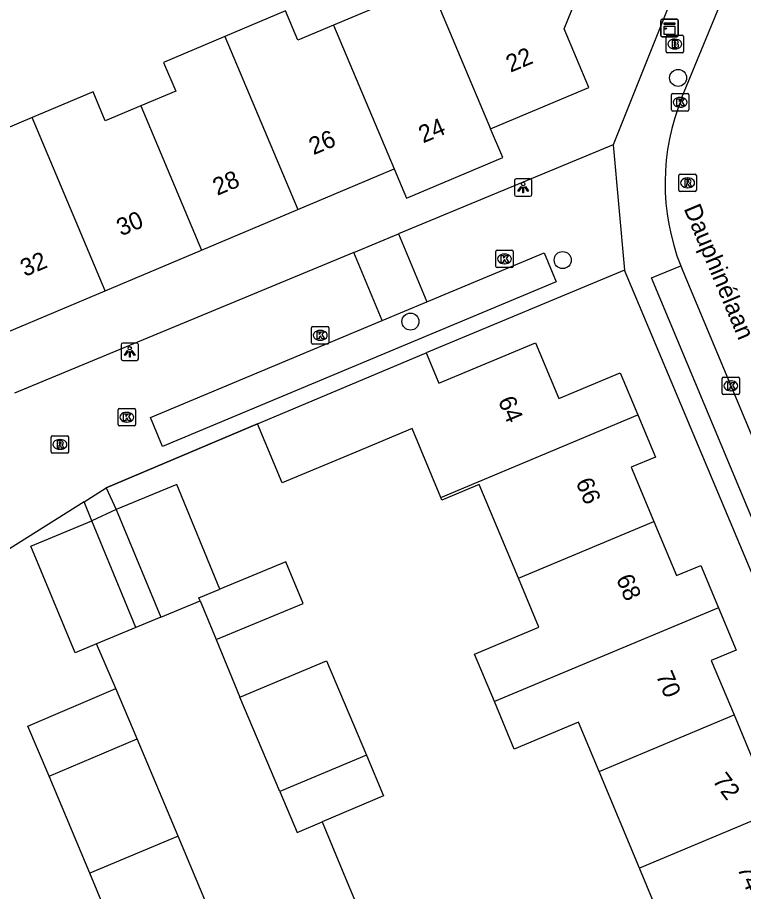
# Model space of a CAD drawing. Extents: x 157767 to 159171, y 387842 to 389425.
# Drawn here: x 158744.9 to 158786.6, y 388506.9 to 388557 of the extents above; entities that cross this region are included whole.
import ezdxf

# ---------------------------------------------------------------- set-up
doc = ezdxf.new("R2010")
doc.units = 0
for name, color, linetype in [('IMGEO_Boom', 7, 'Continuous'), ('IMGEO_Brandkraan', 7, 'Continuous'), ('IMGEO_Kast', 7, 'Continuous'), ('IMGEO_Kolk', 7, 'Continuous'), ('IMGEO_Lichtpunt', 7, 'Continuous'), ('IMGEO_Muur', 7, 'Continuous'), ('IMGEO_Openbare_ruimte_label', 7, 'Continuous'), ('IMGEO_Pand', 7, 'Continuous'), ('IMGEO_Pand_nummerreeks', 7, 'Continuous'), ('IMGEO_Rijbaan_lokaal_open', 7, 'Continuous'), ('IMGEO_Rioolput', 7, 'Continuous'), ('IMGEO_Voetpad_open', 7, 'Continuous')]:
    doc.layers.add(name, color=color, linetype=linetype)

msp = doc.modelspace()

# ---------------------------------------------------------------- linework, layer by layer
at = {"layer": 'IMGEO_Boom'}
for centre in [(158782.821, 388553.56), (158776.195, 388543.112), (158767.458, 388539.579)]:
    msp.add_circle(centre, 0.489, dxfattribs=at)
at = {"layer": 'IMGEO_Brandkraan'}
for p, q in [((158782.128, 388555.077), (158782.128, 388555.929)), ((158782.203, 388556.003), (158783.055, 388556.003)), ((158783.129, 388555.929), (158783.129, 388555.077)), ((158782.616, 388555.783), (158782.641, 388555.783)), ((158783.055, 388555.003), (158782.203, 388555.003)), ((158782.639, 388555.223), (158782.614, 388555.223))]:
    msp.add_line(p, q, dxfattribs=at)
for points in [[(158782.128, 388555.077), (158782.128, 388555.929)], [(158782.203, 388556.003), (158783.055, 388556.003)], [(158783.129, 388555.929), (158783.129, 388555.077)], [(158782.476, 388555.703), (158782.476, 388555.303), (158782.689, 388555.303)], [(158782.707, 388555.703), (158782.476, 388555.703)], [(158782.655, 388555.622), (158782.601, 388555.622), (158782.601, 388555.546)], [(158782.601, 388555.546), (158782.654, 388555.546)], [(158782.663, 388555.47), (158782.601, 388555.47), (158782.601, 388555.389)], [(158783.055, 388555.003), (158782.203, 388555.003)], [(158782.601, 388555.389), (158782.663, 388555.389)]]:
    msp.add_lwpolyline(points, dxfattribs=at)
for centre, radius, start, end in [((158782.205, 388555.927), 0.0765, 91.552, 178.448), ((158782.205, 388555.927), 0.0765, 91.552, 178.448), ((158783.053, 388555.927), 0.0765, 1.552, 88.448), ((158783.053, 388555.927), 0.0765, 1.552, 88.448), ((158782.656, 388555.584), 0.0379, 267.8285, 90.9355), ((158782.664, 388555.429), 0.0404, 269.8759, 90.5077), ((158782.711, 388555.558), 0.145, 59.4692, 91.5367), ((158782.736, 388555.605), 0.0922, 285.5137, 58.1501), ((158782.741, 388555.413), 0.105, 301.3115, 78.989), ((158782.205, 388555.079), 0.0765, 181.552, 268.448), ((158782.205, 388555.079), 0.0765, 181.552, 268.448), ((158782.695, 388555.554), 0.251, 268.6676, 293.5347), ((158783.053, 388555.079), 0.0765, 271.552, 358.448), ((158783.053, 388555.079), 0.0765, 271.552, 358.448)]:
    msp.add_arc(centre, radius, start, end, dxfattribs=at)
for centre, major_axis, ratio, start_param, end_param in [((158782.615, 388555.503), (-0.387, 0.002), 0.722429, 4.712389, 7.853982), ((158782.64, 388555.503), (-0.39, 0.002), 0.717154, 1.570796, 4.712389)]:
    msp.add_ellipse(centre, major_axis=major_axis, ratio=ratio, start_param=start_param, end_param=end_param, dxfattribs=at)
at = {"layer": 'IMGEO_Kast'}
for p, q in [((158781.83, 388555.997), (158781.83, 388556.838)), ((158781.83, 388556.838), (158781.83, 388555.997)), ((158781.905, 388556.922), (158782.746, 388556.922)), ((158782.746, 388556.922), (158781.905, 388556.922)), ((158782.83, 388556.847), (158782.83, 388556.006)), ((158782.83, 388556.006), (158782.83, 388556.847)), ((158782.755, 388555.922), (158781.914, 388555.922)), ((158781.914, 388555.922), (158782.755, 388555.922))]:
    msp.add_line(p, q, dxfattribs=at)
for points in [[(158782.025, 388556.712), (158782.625, 388556.712), (158782.625, 388556.627), (158782.025, 388556.627), (158782.025, 388556.712)], [(158782.025, 388556.537), (158782.625, 388556.537), (158782.625, 388556.048), (158782.025, 388556.048), (158782.025, 388556.537)]]:
    msp.add_lwpolyline(points, dxfattribs=at)
msp.add_circle((158782.109, 388556.386), 0.0377, dxfattribs=at)
for centre, start, end in [((158781.908, 388556.844), 92.4484, 184.2845), ((158781.908, 388556.844), 92.4484, 184.2845), ((158782.752, 388556.844), 2.4484, 94.2845), ((158782.752, 388556.844), 2.4484, 94.2845), ((158781.908, 388556), 182.4484, 274.2845), ((158781.908, 388556), 182.4484, 274.2845), ((158782.752, 388556), 272.4484, 4.2845), ((158782.752, 388556), 272.4484, 4.2845)]:
    msp.add_arc(centre, 0.0779, start, end, dxfattribs=at)
at = {"layer": 'IMGEO_Kolk'}
for p, q in [((158782.435, 388551.735), (158782.435, 388552.587)), ((158782.51, 388552.661), (158783.362, 388552.661)), ((158782.923, 388552.441), (158782.948, 388552.441)), ((158783.436, 388552.587), (158783.436, 388551.735)), ((158783.362, 388551.661), (158782.51, 388551.661)), ((158782.946, 388551.881), (158782.921, 388551.881)), ((158772.351, 388542.75), (158772.351, 388543.602)), ((158772.426, 388543.676), (158773.278, 388543.676)), ((158772.839, 388543.456), (158772.864, 388543.456)), ((158773.352, 388543.602), (158773.352, 388542.75)), ((158772.862, 388542.896), (158772.837, 388542.896)), ((158773.278, 388542.676), (158772.426, 388542.676)), ((158761.779, 388538.366), (158761.779, 388539.218)), ((158761.854, 388539.292), (158762.706, 388539.292)), ((158762.267, 388539.072), (158762.292, 388539.072)), ((158762.78, 388539.218), (158762.78, 388538.366)), ((158762.29, 388538.512), (158762.265, 388538.512)), ((158762.706, 388538.292), (158761.854, 388538.292)), ((158785.423, 388536.393), (158786.275, 388536.393)), ((158785.348, 388535.467), (158785.348, 388536.319)), ((158785.836, 388536.173), (158785.861, 388536.173)), ((158786.349, 388536.319), (158786.349, 388535.467)), ((158786.275, 388535.393), (158785.423, 388535.393)), ((158785.859, 388535.613), (158785.834, 388535.613)), ((158750.673, 388533.668), (158750.673, 388534.52)), ((158750.748, 388534.594), (158751.6, 388534.594)), ((158751.161, 388534.374), (158751.186, 388534.374)), ((158751.674, 388534.52), (158751.674, 388533.668)), ((158751.6, 388533.594), (158750.748, 388533.594)), ((158751.184, 388533.814), (158751.159, 388533.814))]:
    msp.add_line(p, q, dxfattribs=at)
for points in [[(158782.435, 388551.735), (158782.435, 388552.587)], [(158782.51, 388552.661), (158783.362, 388552.661)], [(158783.436, 388552.587), (158783.436, 388551.735)], [(158782.756, 388552.361), (158782.879, 388552.361), (158782.879, 388552.21), (158783.009, 388552.361), (158783.173, 388552.361), (158783.027, 388552.21), (158783.18, 388551.961), (158783.028, 388551.961), (158782.943, 388552.125), (158782.879, 388552.058), (158782.879, 388551.961), (158782.756, 388551.961), (158782.756, 388552.361)], [(158783.362, 388551.661), (158782.51, 388551.661)], [(158772.351, 388542.75), (158772.351, 388543.602)], [(158772.426, 388543.676), (158773.278, 388543.676)], [(158773.352, 388543.602), (158773.352, 388542.75)], [(158772.672, 388543.376), (158772.795, 388543.376), (158772.795, 388543.225), (158772.925, 388543.376), (158773.089, 388543.376), (158772.943, 388543.225), (158773.096, 388542.976), (158772.944, 388542.976), (158772.859, 388543.14), (158772.795, 388543.073), (158772.795, 388542.976), (158772.672, 388542.976), (158772.672, 388543.376)], [(158773.278, 388542.676), (158772.426, 388542.676)], [(158761.779, 388538.366), (158761.779, 388539.218)], [(158761.854, 388539.292), (158762.706, 388539.292)], [(158762.1, 388538.992), (158762.223, 388538.992), (158762.223, 388538.841), (158762.353, 388538.992), (158762.517, 388538.992), (158762.371, 388538.841), (158762.524, 388538.592), (158762.372, 388538.592), (158762.287, 388538.756), (158762.223, 388538.689), (158762.223, 388538.592), (158762.1, 388538.592), (158762.1, 388538.992)], [(158762.78, 388539.218), (158762.78, 388538.366)], [(158762.706, 388538.292), (158761.854, 388538.292)], [(158785.423, 388536.393), (158786.275, 388536.393)], [(158785.348, 388535.467), (158785.348, 388536.319)], [(158785.669, 388536.093), (158785.792, 388536.093), (158785.792, 388535.942), (158785.922, 388536.093), (158786.086, 388536.093), (158785.94, 388535.942), (158786.093, 388535.693), (158785.941, 388535.693), (158785.856, 388535.857), (158785.792, 388535.79), (158785.792, 388535.693), (158785.669, 388535.693), (158785.669, 388536.093)], [(158786.349, 388536.319), (158786.349, 388535.467)], [(158786.275, 388535.393), (158785.423, 388535.393)], [(158750.673, 388533.668), (158750.673, 388534.52)], [(158750.748, 388534.594), (158751.6, 388534.594)], [(158751.674, 388534.52), (158751.674, 388533.668)], [(158750.994, 388534.294), (158751.117, 388534.294), (158751.117, 388534.143), (158751.247, 388534.294), (158751.411, 388534.294), (158751.265, 388534.143), (158751.418, 388533.894), (158751.266, 388533.894), (158751.181, 388534.058), (158751.117, 388533.991), (158751.117, 388533.894), (158750.994, 388533.894), (158750.994, 388534.294)], [(158751.6, 388533.594), (158750.748, 388533.594)]]:
    msp.add_lwpolyline(points, dxfattribs=at)
for centre, start, end in [((158782.512, 388552.585), 91.552, 178.448), ((158782.512, 388552.585), 91.552, 178.448), ((158783.36, 388552.585), 1.552, 88.448), ((158783.36, 388552.585), 1.552, 88.448), ((158782.512, 388551.737), 181.552, 268.448), ((158782.512, 388551.737), 181.552, 268.448), ((158783.36, 388551.737), 271.552, 358.448), ((158783.36, 388551.737), 271.552, 358.448), ((158772.428, 388543.6), 91.552, 178.448), ((158772.428, 388543.6), 91.552, 178.448), ((158773.276, 388543.6), 1.552, 88.448), ((158773.276, 388543.6), 1.552, 88.448), ((158772.428, 388542.752), 181.552, 268.448), ((158772.428, 388542.752), 181.552, 268.448), ((158773.276, 388542.752), 271.552, 358.448), ((158773.276, 388542.752), 271.552, 358.448), ((158761.856, 388539.216), 91.552, 178.448), ((158761.856, 388539.216), 91.552, 178.448), ((158762.704, 388539.216), 1.552, 88.448), ((158762.704, 388539.216), 1.552, 88.448), ((158761.856, 388538.368), 181.552, 268.448), ((158761.856, 388538.368), 181.552, 268.448), ((158762.704, 388538.368), 271.552, 358.448), ((158762.704, 388538.368), 271.552, 358.448), ((158785.425, 388536.317), 91.552, 178.448), ((158785.425, 388536.317), 91.552, 178.448), ((158786.273, 388536.317), 1.552, 88.448), ((158786.273, 388536.317), 1.552, 88.448), ((158785.425, 388535.469), 181.552, 268.448), ((158785.425, 388535.469), 181.552, 268.448), ((158786.273, 388535.469), 271.552, 358.448), ((158786.273, 388535.469), 271.552, 358.448), ((158750.75, 388534.518), 91.552, 178.448), ((158750.75, 388534.518), 91.552, 178.448), ((158751.598, 388534.518), 1.552, 88.448), ((158751.598, 388534.518), 1.552, 88.448), ((158750.75, 388533.67), 181.552, 268.448), ((158750.75, 388533.67), 181.552, 268.448), ((158751.598, 388533.67), 271.552, 358.448), ((158751.598, 388533.67), 271.552, 358.448)]:
    msp.add_arc(centre, 0.0765, start, end, dxfattribs=at)
for centre, major_axis, ratio, start_param, end_param in [((158782.922, 388552.161), (-0.387, 0.002), 0.722429, 4.712389, 7.853982), ((158782.947, 388552.161), (-0.39, 0.002), 0.717154, 1.570796, 4.712389), ((158772.838, 388543.176), (-0.387, 0.002), 0.722429, 4.712389, 7.853982), ((158772.863, 388543.176), (-0.39, 0.002), 0.717154, 1.570796, 4.712389), ((158762.266, 388538.792), (-0.387, 0.002), 0.722429, 4.712389, 7.853982), ((158762.291, 388538.792), (-0.39, 0.002), 0.717154, 1.570796, 4.712389), ((158785.835, 388535.893), (-0.387, 0.002), 0.722429, 4.712389, 7.853982), ((158785.86, 388535.893), (-0.39, 0.002), 0.717154, 1.570796, 4.712389), ((158751.16, 388534.094), (-0.387, 0.002), 0.722429, 4.712389, 7.853982), ((158751.185, 388534.094), (-0.39, 0.002), 0.717154, 1.570796, 4.712389)]:
    msp.add_ellipse(centre, major_axis=major_axis, ratio=ratio, start_param=start_param, end_param=end_param, dxfattribs=at)
at = {"layer": 'IMGEO_Lichtpunt'}
for p, q in [((158773.429, 388547.673), (158773.429, 388546.866)), ((158773.429, 388547.673), (158773.429, 388546.866)), ((158774.331, 388547.768), (158773.523, 388547.768)), ((158774.331, 388547.768), (158773.523, 388547.768)), ((158774.425, 388546.866), (158774.425, 388547.673)), ((158774.425, 388546.866), (158774.425, 388547.673)), ((158773.523, 388546.772), (158774.331, 388546.772)), ((158773.523, 388546.772), (158774.331, 388546.772)), ((158750.846, 388538.254), (158750.846, 388537.447)), ((158750.846, 388538.254), (158750.846, 388537.447)), ((158751.748, 388538.349), (158750.94, 388538.349)), ((158751.748, 388538.349), (158750.94, 388538.349)), ((158751.842, 388537.447), (158751.842, 388538.254)), ((158751.842, 388537.447), (158751.842, 388538.254)), ((158750.94, 388537.353), (158751.748, 388537.353)), ((158750.94, 388537.353), (158751.748, 388537.353))]:
    msp.add_line(p, q, dxfattribs=at)
for points in [[(158773.803, 388547.337), (158773.842, 388547.309), (158773.654, 388547.047), (158773.616, 388547.074), (158773.803, 388547.337)], [(158773.905, 388547.289), (158773.952, 388547.289), (158773.952, 388546.967), (158773.905, 388546.967), (158773.905, 388547.289)], [(158774.015, 388547.309), (158774.053, 388547.336), (158774.24, 388547.074), (158774.201, 388547.046), (158774.015, 388547.309)], [(158751.22, 388537.918), (158751.259, 388537.89), (158751.071, 388537.628), (158751.033, 388537.655), (158751.22, 388537.918)], [(158751.432, 388537.89), (158751.47, 388537.917), (158751.657, 388537.655), (158751.618, 388537.627), (158751.432, 388537.89)], [(158751.322, 388537.87), (158751.369, 388537.87), (158751.369, 388537.548), (158751.322, 388537.548), (158751.322, 388537.87)]]:
    msp.add_lwpolyline(points, dxfattribs=at)
for centre in [(158773.928, 388547.471), (158751.345, 388538.052)]:
    msp.add_circle(centre, 0.0994, dxfattribs=at)
for centre, start, end in [((158773.523, 388547.673), 90, 180), ((158773.523, 388547.673), 90, 180), ((158774.331, 388547.673), 0, 90), ((158774.331, 388547.673), 0, 90), ((158773.523, 388546.866), 180, 270), ((158773.523, 388546.866), 180, 270), ((158774.331, 388546.866), 270, 0), ((158774.331, 388546.866), 270, 360), ((158750.94, 388538.254), 90, 180), ((158750.94, 388538.254), 90, 180), ((158751.748, 388538.254), 0, 90), ((158751.748, 388538.254), 0, 90), ((158750.94, 388537.447), 180, 270), ((158750.94, 388537.447), 180, 270), ((158751.748, 388537.447), 270, 0), ((158751.748, 388537.447), 270, 360)]:
    msp.add_arc(centre, 0.0946, start, end, dxfattribs=at)
at = {"layer": 'IMGEO_Muur'}
for points in [[(158749.988, 388530.034), (158758.676, 388533.722)], [(158745.471, 388527.188), (158732.42, 388518.991)]]:
    msp.add_lwpolyline(points, dxfattribs=at)
at = {"layer": 'IMGEO_Pand'}
for points in [[(158772.057, 388550.639), (158772.191, 388550.696), (158777.696, 388553.016), (158776.276, 388556.384), (158778.132, 388560.944), (158776.193, 388562.055), (158772.074, 388560.319), (158771.366, 388561.999), (158767.889, 388560.533), (158768.572, 388558.911)], [(158768.572, 388558.911), (158768.439, 388558.855), (158763.046, 388556.582)], [(158768.572, 388558.911), (158772.057, 388550.639)], [(158763.046, 388556.582), (158761, 388555.719), (158760.291, 388557.401), (158756.81, 388555.934)], [(158763.046, 388556.582), (158766.518, 388548.337)], [(158756.81, 388555.934), (158753.29, 388554.451), (158753.984, 388552.804), (158751.977, 388551.958)], [(158756.81, 388555.934), (158760.992, 388546.007)], [(158751.977, 388551.958), (158749.938, 388551.099), (158749.236, 388552.764), (158745.749, 388551.294)], [(158751.977, 388551.958), (158755.465, 388543.678)], [(158745.749, 388551.294), (158742.262, 388549.824), (158742.948, 388548.196), (158740.797, 388547.289), (158742.36, 388543.581), (158744.302, 388538.973), (158749.939, 388541.349)], [(158749.939, 388541.349), (158745.749, 388551.294)], [(158766.518, 388548.337), (158767.224, 388546.661), (158772.751, 388548.991), (158772.057, 388550.639)], [(158760.992, 388546.007), (158766.389, 388548.282), (158766.518, 388548.337)], [(158755.465, 388543.678), (158760.992, 388546.007)], [(158749.939, 388541.349), (158755.465, 388543.678)], [(158768.365, 388537.779), (158769.091, 388536.044), (158774.634, 388538.365), (158775.972, 388535.169), (158779.492, 388536.643), (158780.504, 388534.224)], [(158758.676, 388533.722), (158768.365, 388537.779)], [(158769.207, 388529.486), (158780.504, 388534.224)], [(158780.504, 388534.224), (158781.518, 388531.803), (158780.129, 388531.221), (158781.43, 388528.112)], [(158769.207, 388529.486), (158767.549, 388533.447), (158764.32, 388532.096), (158760.097, 388530.328), (158758.676, 388533.722)], [(158756.515, 388524.224), (158754.037, 388530.234), (158750.573, 388528.805)], [(158773.652, 388524.858), (158771.407, 388530.238), (158769.267, 388529.342), (158769.207, 388529.486)], [(158750.573, 388528.805), (158753.119, 388522.632)], [(158749.435, 388521.09), (158748.203, 388520.581), (158745.672, 388526.701), (158749.162, 388528.144)], [(158751.693, 388522.024), (158749.162, 388528.144)], [(158773.652, 388524.858), (158781.43, 388528.112)], [(158781.43, 388528.112), (158782.731, 388525.005), (158784.126, 388525.589), (158785.14, 388523.165)], [(158756.3, 388521.348), (158761.294, 388523.407), (158760.312, 388525.79), (158756.515, 388524.224)], [(158772.272, 388517.78), (158771.134, 388520.502), (158774.825, 388522.046), (158773.652, 388524.858)], [(158755.385, 388523.567), (158755.318, 388523.73), (158756.515, 388524.224)], [(158753.119, 388522.632), (158755.385, 388523.567)], [(158755.385, 388523.567), (158756.3, 388521.348)], [(158785.14, 388523.165), (158772.272, 388517.78)], [(158785.14, 388523.165), (158786.156, 388520.738), (158784.725, 388520.139), (158786.033, 388517.015)], [(158751.693, 388522.024), (158749.435, 388521.09)], [(158757.66, 388518.037), (158762.637, 388520.119), (158764.929, 388514.704)], [(158746.718, 388513.51), (158745.496, 388516.363), (158750.536, 388518.522)], [(158751.772, 388515.639), (158750.536, 388518.522)], [(158759.953, 388512.621), (158757.66, 388518.037)], [(158778.281, 388513.772), (158777.1, 388516.601), (158773.41, 388515.058), (158772.272, 388517.78)], [(158778.281, 388513.772), (158786.033, 388517.015)], [(158786.033, 388517.015), (158787.341, 388513.89), (158788.719, 388514.467), (158789.733, 388512.045)], [(158746.718, 388513.51), (158751.772, 388515.639)], [(158754.126, 388510.065), (158751.772, 388515.639)], [(158764.929, 388514.704), (158759.953, 388512.621)], [(158764.929, 388514.704), (158765.917, 388512.371), (158762.392, 388510.878)], [(158749.051, 388507.946), (158746.718, 388513.51)], [(158780.598, 388508.223), (158778.281, 388513.772)], [(158759.953, 388512.621), (158760.95, 388510.267), (158762.392, 388510.878)], [(158789.733, 388512.045), (158780.598, 388508.223)], [(158754.126, 388510.065), (158749.051, 388507.946)], [(158756.43, 388504.537), (158754.126, 388510.065)], [(158751.342, 388502.415), (158749.051, 388507.946)], [(158782.909, 388502.688), (158780.598, 388508.223)]]:
    msp.add_lwpolyline(points, dxfattribs=at)
at = {"layer": 'IMGEO_Rijbaan_lokaal_open'}
for points in [[(158783.044, 388552.436), (158786.468, 388560.754)], [(158764.207, 388543.55), (158766.775, 388544.614)], [(158766.775, 388544.614), (158768.393, 388540.711)], [(158765.828, 388539.639), (158764.207, 388543.55)], [(158782.972, 388542.775), (158783.075, 388542.521), (158787.431, 388532.108)], [(158765.828, 388539.639), (158768.393, 388540.711)], [(158753.119, 388522.632), (158751.693, 388522.024)], [(158756.3, 388521.348), (158757.66, 388518.037)], [(158750.536, 388518.522), (158749.435, 388521.09)], [(158762.392, 388510.878), (158763.723, 388507.655), (158765.069, 388504.447)]]:
    msp.add_lwpolyline(points, dxfattribs=at)
msp.add_arc((158794.977, 388547.516), 12.907, 157.5949, 201.5511, dxfattribs=at)
at = {"layer": 'IMGEO_Rioolput'}
for p, q in [((158782.867, 388547.114), (158782.867, 388547.966)), ((158782.942, 388548.04), (158783.794, 388548.04)), ((158783.868, 388547.966), (158783.868, 388547.114)), ((158783.355, 388547.82), (158783.38, 388547.82)), ((158783.794, 388547.04), (158782.942, 388547.04)), ((158783.378, 388547.26), (158783.353, 388547.26)), ((158746.836, 388532.107), (158746.836, 388532.959)), ((158746.911, 388533.033), (158747.763, 388533.033)), ((158747.837, 388532.959), (158747.837, 388532.107)), ((158747.324, 388532.813), (158747.349, 388532.813)), ((158747.763, 388532.033), (158746.911, 388532.033)), ((158747.347, 388532.253), (158747.322, 388532.253))]:
    msp.add_line(p, q, dxfattribs=at)
for points in [[(158782.867, 388547.114), (158782.867, 388547.966)], [(158782.942, 388548.04), (158783.794, 388548.04)], [(158783.868, 388547.966), (158783.868, 388547.114)], [(158783.456, 388547.738), (158783.204, 388547.74), (158783.204, 388547.34)], [(158783.204, 388547.34), (158783.328, 388547.34), (158783.328, 388547.502), (158783.339, 388547.502)], [(158783.382, 388547.659), (158783.328, 388547.659), (158783.328, 388547.578)], [(158783.328, 388547.578), (158783.38, 388547.578)], [(158783.386, 388547.473), (158783.457, 388547.34), (158783.597, 388547.34), (158783.532, 388547.466)], [(158783.794, 388547.04), (158782.942, 388547.04)], [(158746.836, 388532.107), (158746.836, 388532.959)], [(158746.911, 388533.033), (158747.763, 388533.033)], [(158747.837, 388532.959), (158747.837, 388532.107)], [(158747.425, 388532.731), (158747.173, 388532.733), (158747.173, 388532.333)], [(158747.173, 388532.333), (158747.297, 388532.333), (158747.297, 388532.495), (158747.308, 388532.495)], [(158747.351, 388532.652), (158747.297, 388532.652), (158747.297, 388532.571)], [(158747.297, 388532.571), (158747.349, 388532.571)], [(158747.355, 388532.466), (158747.426, 388532.333), (158747.566, 388532.333), (158747.501, 388532.459)], [(158747.763, 388532.033), (158746.911, 388532.033)]]:
    msp.add_lwpolyline(points, dxfattribs=at)
for centre, radius, start, end in [((158782.944, 388547.964), 0.0765, 91.552, 178.448), ((158782.944, 388547.964), 0.0765, 91.552, 178.448), ((158783.792, 388547.964), 0.0765, 1.552, 88.448), ((158783.792, 388547.964), 0.0765, 1.552, 88.448), ((158783.338, 388547.449), 0.0533, 26.0293, 88.6989), ((158783.364, 388547.767), 0.19, 274.7715, 282.9687), ((158783.388, 388547.563), 0.0964, 77.0061, 93.1865), ((158783.402, 388547.62), 0.0378, 276.6634, 79.6772), ((158783.455, 388547.628), 0.109, 350.3612, 89.416), ((158783.453, 388547.628), 0.112, 277.5842, 350.9817), ((158783.437, 388547.413), 0.108, 29.5134, 73.7905), ((158782.944, 388547.116), 0.0765, 181.552, 268.448), ((158782.944, 388547.116), 0.0765, 181.552, 268.448), ((158783.792, 388547.116), 0.0765, 271.552, 358.448), ((158783.792, 388547.116), 0.0765, 271.552, 358.448), ((158746.913, 388532.957), 0.0765, 91.552, 178.448), ((158746.913, 388532.957), 0.0765, 91.552, 178.448), ((158747.761, 388532.957), 0.0765, 1.552, 88.448), ((158747.761, 388532.957), 0.0765, 1.552, 88.448), ((158747.307, 388532.442), 0.0533, 26.0293, 88.6989), ((158747.333, 388532.76), 0.19, 274.7715, 282.9687), ((158747.357, 388532.556), 0.0964, 77.0061, 93.1865), ((158747.371, 388532.613), 0.0378, 276.6634, 79.6772), ((158747.424, 388532.621), 0.109, 350.3612, 89.416), ((158747.422, 388532.621), 0.112, 277.5842, 350.9817), ((158747.406, 388532.406), 0.108, 29.5134, 73.7905), ((158746.913, 388532.109), 0.0765, 181.552, 268.448), ((158746.913, 388532.109), 0.0765, 181.552, 268.448), ((158747.761, 388532.109), 0.0765, 271.552, 358.448), ((158747.761, 388532.109), 0.0765, 271.552, 358.448)]:
    msp.add_arc(centre, radius, start, end, dxfattribs=at)
for centre, major_axis, ratio, start_param, end_param in [((158783.354, 388547.54), (-0.387, 0.002), 0.722429, 4.712389, 7.853982), ((158783.379, 388547.54), (-0.39, 0.002), 0.717154, 1.570796, 4.712389), ((158747.323, 388532.533), (-0.387, 0.002), 0.722429, 4.712389, 7.853982), ((158747.348, 388532.533), (-0.39, 0.002), 0.717154, 1.570796, 4.712389)]:
    msp.add_ellipse(centre, major_axis=major_axis, ratio=ratio, start_param=start_param, end_param=end_param, dxfattribs=at)
at = {"layer": 'IMGEO_Voetpad_open'}
for points in [[(158755.908, 388575.203), (158783.039, 388559.588), (158779.097, 388549.72)], [(158779.097, 388549.72), (158766.775, 388544.614)], [(158779.097, 388549.72), (158779.737, 388542.527)], [(158764.207, 388543.55), (158744.723, 388535.475)], [(158768.393, 388540.711), (158775.126, 388543.524), (158775.821, 388541.86), (158753.232, 388532.422), (158752.537, 388534.086), (158765.828, 388539.639)], [(158779.737, 388542.527), (158768.365, 388537.779)], [(158806.977, 388478.002), (158797.638, 388500), (158779.737, 388542.527)], [(158808.281, 388482.583), (158806.497, 388481.82), (158798.892, 388500), (158781.287, 388542.082), (158782.972, 388542.775)], [(158758.676, 388533.722), (158749.988, 388530.034)], [(158748.733, 388529.237), (158749.988, 388530.034)], [(158749.988, 388530.034), (158750.573, 388528.805)], [(158748.733, 388529.237), (158745.471, 388527.188), (158732.42, 388518.991), (158719.145, 388510.652)], [(158749.162, 388528.144), (158748.733, 388529.237)], [(158750.573, 388528.805), (158749.162, 388528.144)]]:
    msp.add_lwpolyline(points, dxfattribs=at)

# ---------------------------------------------------------------- texts
at = {"layer": 'IMGEO_Openbare_ruimte_label'}
msp.add_text('Dauphinélaan', height=1, rotation=292.7169, dxfattribs=at).set_placement((158783.131, 388546.065))
at = {"layer": 'IMGEO_Pand_nummerreeks'}
for s, rotation, p in [('22', 22.8496, (158773.2, 388553.856)), ('24', 22.8553, (158768.183, 388549.8)), ('26', 22.8553, (158761.888, 388549.12)), ('28', 22.8539, (158756.369, 388546.793)), ('30', 22.8539, (158750.847, 388544.466)), ('32', 22.8539, (158745.321, 388542.137)), ('64', 292.7165, (158772.465, 388535.053)), ('66', 292.7104, (158776.928, 388530.373)), ('68', 292.7177, (158779.244, 388524.84)), ('70', 292.7173, (158781.527, 388519.284)), ('72', 306.6665, (158784.757, 388513.236)), ('74', 292.72, (158786.203, 388508.213))]:
    msp.add_text(s, height=1, rotation=rotation, dxfattribs=at).set_placement(p)

doc.saveas('drawing.dxf')
